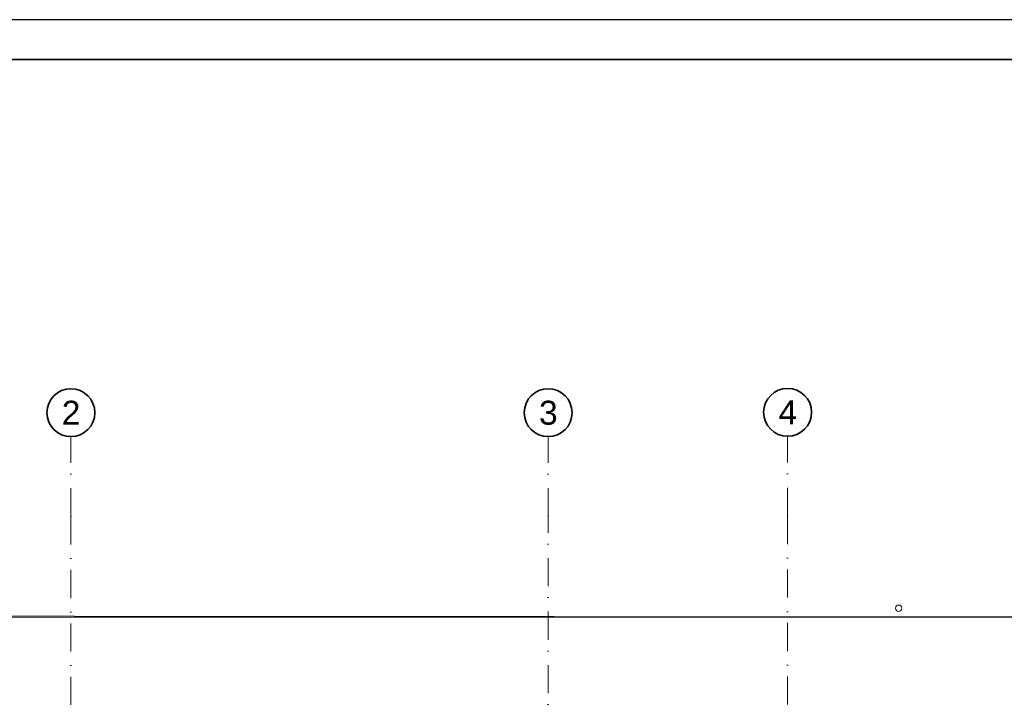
# Model space of a CAD drawing. Header units: millimetres. Extents: x 42175 to 97175, y 10092 to 468192.
# Tile 332 of 451: x 60669 to 73005, y 316859 to 325392. Entities that reach past the tile are written whole.
import ezdxf

# ---------------------------------------------------------------- set-up
doc = ezdxf.new("R2010")
doc.units = ezdxf.units.MM
doc.linetypes.add('Kropki i Kreski', pattern=[6.702778, 3.527778, -1.763889, 0, -1.411111])
doc.layers.add('CP_FRREF', color=251, linetype='Continuous', lineweight=35)
for name, color, linetype in [('CP_LINENORM', 253, 'Continuous'), ('Instalacje - Wod_Kan', 8, 'Continuous'), ('Konstrukcja - Dach', 8, 'Continuous'), ('Konstrukcja - Siatka mod', 8, 'Continuous'), ('z JAN', 8, 'Continuous')]:
    doc.layers.add(name, color=color, linetype=linetype)
doc.styles.add('STYL_AUTOMATYCZNY_1', font='ARIALN.TTF')

msp = doc.modelspace()

# ---------------------------------------------------------------- linework, layer by layer
at = {"layer": 'CP_FRREF'}
msp.add_line((96675, 324892), (43675, 324892), dxfattribs=at)
at = {"layer": 'CP_LINENORM', "linetype": 'Continuous'}
msp.add_line((97175, 325392), (42175, 325392), dxfattribs=at)
at = {"layer": 'Instalacje - Wod_Kan', "color": 8, "linetype": 'Continuous', "lineweight": 20, "ltscale": 100, "flags": 128}
msp.add_lwpolyline([(71681, 318054, 0.414214), (71641, 318014, 0.414214), (71681, 317974, 0.414214), (71721, 318014, 0.414214)], format="xyb", close=True, dxfattribs=at)
at = {"layer": 'Konstrukcja - Dach', "color": 8, "linetype": 'Continuous', "lineweight": 13, "ltscale": 100, "flags": 128}
msp.add_lwpolyline([(55340, 317919), (79390, 317900)], dxfattribs=at)
at = {"layer": 'Konstrukcja - Siatka mod', "color": 8, "linetype": 'Kropki i Kreski', "lineweight": 13, "ltscale": 100}
for p, q in [((61310, 319165), (61310, 320165)), ((67290, 319165), (67290, 320165)), ((70290, 319170), (70290, 320170)), ((61310, 319165), (61310, 302200)), ((67290, 302200), (67290, 319165)), ((70290, 319170), (70290, 302200))]:
    msp.add_line(p, q, dxfattribs=at)
at = {"layer": 'Konstrukcja - Siatka mod', "color": 8, "linetype": 'Continuous', "lineweight": 35, "ltscale": 100}
for centre in [(61310, 320465), (67290, 320465), (70290, 320470)]:
    msp.add_circle(centre, 300, dxfattribs=at)
at = {"layer": 'Konstrukcja - Siatka mod', "color": 8, "linetype": 'Kropki i Kreski', "lineweight": 13, "ltscale": 100}
for p in [(61310, 319165), (61310, 319165), (67290, 319165), (67290, 319165), (70290, 319170), (70290, 319170)]:
    msp.add_point(p, dxfattribs=at)
at = {"layer": 'z JAN', "color": 8, "linetype": 'Continuous', "lineweight": 13, "ltscale": 100, "flags": 128}
msp.add_lwpolyline([(82660, 319781), (82660, 316359), (55340, 316359), (55340, 317900), (79270, 317900), (79270, 319781)], close=True, dxfattribs=at)

# ---------------------------------------------------------------- texts
at = {"layer": 'Konstrukcja - Siatka mod', "color": 8, "linetype": 'Continuous', "lineweight": 13, "char_height": 300, "attachment_point": 1, "style": 'STYL_AUTOMATYCZNY_1'}
for s, insert in [('\\A1;{\\pql;\\pt0;\\fArial|b0|i0|c238|p0;\\W1.000000;2}', (61196, 320615)), ('\\A1;{\\pql;\\pt0;\\fArial|b0|i0|c238|p0;\\W1.000000;3}', (67176, 320615)), ('\\A1;{\\pql;\\pt0;\\fArial|b0|i0|c238|p0;\\W1.000000;4}', (70176, 320620))]:
    msp.add_mtext(s, dxfattribs=dict(at, insert=insert))

doc.saveas('drawing.dxf')
